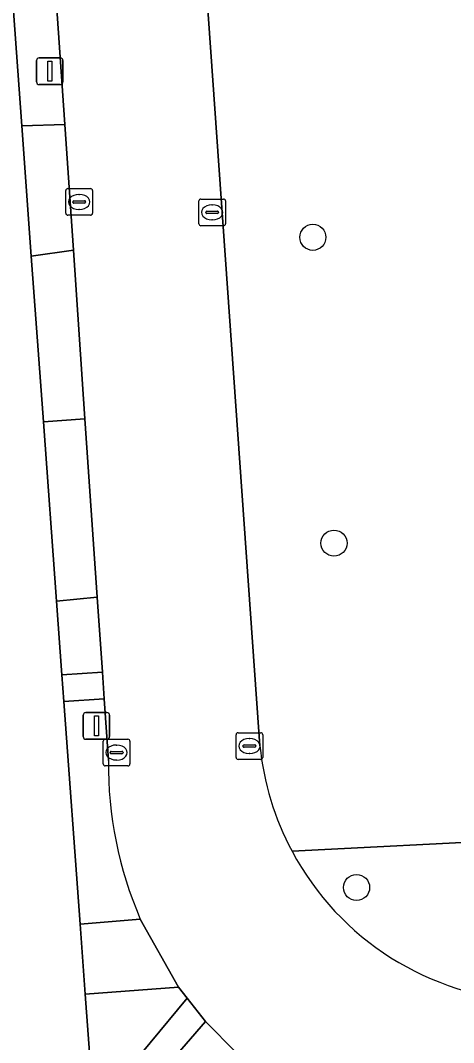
# Model space of a CAD drawing. Extents: x 157320 to 158835, y 386650 to 388491.
# Drawn here: x 158334.43 to 158350.67, y 387599.15 to 387637.46 of the extents above; entities that cross this region are included whole.
import ezdxf

# ---------------------------------------------------------------- set-up
doc = ezdxf.new("R2010")
doc.units = 0
for name, color, linetype in [('IMGEO_Boom', 7, 'Continuous'), ('IMGEO_Erf', 7, 'Continuous'), ('IMGEO_Groenvoorziening', 7, 'Continuous'), ('IMGEO_Kolk', 7, 'Continuous'), ('IMGEO_Lichtmast', 7, 'Continuous'), ('IMGEO_Rijbaan_lokaal_gesloten', 7, 'Continuous'), ('IMGEO_Voetpad_open', 7, 'Continuous')]:
    doc.layers.add(name, color=color, linetype=linetype)

msp = doc.modelspace()

# ---------------------------------------------------------------- linework, layer by layer
at = {"layer": 'IMGEO_Boom'}
for centre in [(158345.394, 387629.334), (158346.185, 387617.869), (158347.031, 387604.958)]:
    msp.add_circle(centre, 0.489, dxfattribs=at)
at = {"layer": 'IMGEO_Erf'}
msp.add_lwpolyline([(158337.054, 387598.268), (158336.857, 387600.955), (158336.666, 387603.582), (158336.057, 387611.931), (158335.984, 387612.93), (158335.782, 387615.695), (158335.291, 387622.415), (158334.837, 387628.633), (158334.481, 387633.519), (158333.602, 387645.558), (158333.388, 387648.487), (158332.588, 387660.154), (158332.477, 387661.777), (158332.192, 387665.493), (158331.368, 387676.262), (158331.219, 387678.201), (158329.008, 387681.039), (158328.107, 387693.555), (158327.618, 387700.261), (158326.979, 387709.189), (158326.795, 387711.731), (158326.431, 387716.785), (158323.269, 387716.806), (158254.131, 387717.274)], dxfattribs=at)
at = {"layer": 'IMGEO_Groenvoorziening'}
for points in [[(158354.008, 387650.56), (158351.207, 387650.086), (158348.172, 387649.572), (158344.172, 387638.475), (158341.444, 387638.046), (158343.408, 387610.272)], [(158344.613, 387606.318), (158352.956, 387606.75), (158353.054, 387604.14), (158361.687, 387604.479), (158361.695, 387606.767), (158376.563, 387606.715), (158378.917, 387615.412), (158380.518, 387616.6), (158354.008, 387650.56)], [(158384.42, 387613.922), (158382.901, 387615.87), (158381.748, 387615.025), (158380.518, 387616.6), (158378.917, 387615.412), (158376.563, 387606.715), (158361.695, 387606.767), (158361.687, 387604.479), (158353.054, 387604.14), (158352.956, 387606.75), (158344.613, 387606.318)], [(158337.733, 387609.715), (158337.574, 387612.035), (158336.057, 387611.931), (158336.666, 387603.582), (158338.926, 387603.777)]]:
    msp.add_lwpolyline(points, dxfattribs=at)
for points in [[(158336.095, 387633.557), (158335.263, 387645.66), (158333.602, 387645.558), (158334.481, 387633.519)], [(158336.852, 387622.532), (158336.418, 387628.854), (158334.837, 387628.633), (158335.291, 387622.415)], [(158337.505, 387613.034), (158337.312, 387615.837), (158335.782, 387615.695), (158335.984, 387612.93)], [(158340.681, 387600.807), (158340.356, 387601.22), (158336.857, 387600.955), (158337.054, 387598.268), (158337.909, 387597.459)], [(158342.537, 387598.757), (158341.372, 387599.931), (158338.637, 387596.77), (158339.768, 387595.7)]]:
    msp.add_lwpolyline(points, close=True, dxfattribs=at)
for centre, radius, start, end in [((158353.965, 387611.329), 10.61, 185.7157, 208.182), ((158352.232, 387609.539), 14.5, 179.3047, 203.4153), ((158354.013, 387611.333), 10.654, 208.0788, 267.3466)]:
    msp.add_arc(centre, radius, start, end, dxfattribs=at)
at = {"layer": 'IMGEO_Kolk'}
for p, q in [((158336.208, 387631.161), (158337.06, 387631.161)), ((158336.133, 387630.235), (158336.133, 387631.087)), ((158336.621, 387630.941), (158336.646, 387630.941)), ((158337.134, 387631.087), (158337.134, 387630.235)), ((158341.194, 387630.769), (158342.046, 387630.769)), ((158336.392, 387630.655), (158336.392, 387630.667)), ((158336.83, 387630.618), (158336.432, 387630.618)), ((158336.435, 387630.704), (158336.833, 387630.704)), ((158336.644, 387630.381), (158336.619, 387630.381)), ((158336.876, 387630.667), (158336.876, 387630.655)), ((158341.119, 387629.843), (158341.119, 387630.695)), ((158341.607, 387630.549), (158341.632, 387630.549)), ((158342.12, 387630.695), (158342.12, 387629.843)), ((158337.06, 387630.161), (158336.208, 387630.161)), ((158341.378, 387630.263), (158341.378, 387630.275)), ((158341.816, 387630.226), (158341.418, 387630.226)), ((158341.421, 387630.312), (158341.819, 387630.312)), ((158341.63, 387629.989), (158341.605, 387629.989)), ((158341.862, 387630.275), (158341.862, 387630.263)), ((158342.046, 387629.769), (158341.194, 387629.769)), ((158337.536, 387609.592), (158337.536, 387610.444)), ((158337.611, 387610.518), (158338.463, 387610.518)), ((158338.537, 387610.444), (158338.537, 387609.592)), ((158342.515, 387609.835), (158342.515, 387610.687)), ((158342.59, 387610.761), (158343.442, 387610.761)), ((158343.003, 387610.541), (158343.028, 387610.541)), ((158343.516, 387610.687), (158343.516, 387609.835)), ((158337.838, 387610.061), (158338.236, 387610.061)), ((158338.024, 387610.298), (158338.049, 387610.298)), ((158342.774, 387610.255), (158342.774, 387610.267)), ((158343.212, 387610.218), (158342.814, 387610.218)), ((158342.817, 387610.304), (158343.215, 387610.304)), ((158343.258, 387610.267), (158343.258, 387610.255)), ((158337.795, 387610.012), (158337.795, 387610.024)), ((158338.233, 387609.975), (158337.835, 387609.975)), ((158338.047, 387609.738), (158338.022, 387609.738)), ((158338.279, 387610.024), (158338.279, 387610.012)), ((158343.442, 387609.761), (158342.59, 387609.761)), ((158343.026, 387609.981), (158343.001, 387609.981)), ((158338.463, 387609.518), (158337.611, 387609.518))]:
    msp.add_line(p, q, dxfattribs=at)
for points in [[(158336.208, 387631.161), (158337.06, 387631.161)], [(158336.133, 387630.235), (158336.133, 387631.087)], [(158337.134, 387631.087), (158337.134, 387630.235)], [(158341.194, 387630.769), (158342.046, 387630.769)], [(158341.119, 387629.843), (158341.119, 387630.695)], [(158342.12, 387630.695), (158342.12, 387629.843)], [(158337.06, 387630.161), (158336.208, 387630.161)], [(158342.046, 387629.769), (158341.194, 387629.769)], [(158337.536, 387609.592), (158337.536, 387610.444)], [(158337.611, 387610.518), (158338.463, 387610.518)], [(158338.537, 387610.444), (158338.537, 387609.592)], [(158342.515, 387609.835), (158342.515, 387610.687)], [(158342.59, 387610.761), (158343.442, 387610.761)], [(158343.516, 387610.687), (158343.516, 387609.835)], [(158343.442, 387609.761), (158342.59, 387609.761)], [(158338.463, 387609.518), (158337.611, 387609.518)]]:
    msp.add_lwpolyline(points, dxfattribs=at)
for centre, radius, start, end in [((158336.21, 387631.085), 0.0765, 91.552, 178.448), ((158336.21, 387631.085), 0.0765, 91.552, 178.448), ((158337.058, 387631.085), 0.0765, 1.552, 88.448), ((158337.058, 387631.085), 0.0765, 1.552, 88.448), ((158341.196, 387630.693), 0.0765, 91.552, 178.448), ((158341.196, 387630.693), 0.0765, 91.552, 178.448), ((158342.044, 387630.693), 0.0765, 1.552, 88.448), ((158342.044, 387630.693), 0.0765, 1.552, 88.448), ((158336.432, 387630.664), 0.0403, 85.8775, 175.7526), ((158336.429, 387630.654), 0.0366, 178.938, 274.7102), ((158336.833, 387630.661), 0.043, 264.8664, 352.4533), ((158336.837, 387630.666), 0.0386, 1.7309, 96.639), ((158336.21, 387630.237), 0.0765, 181.552, 268.448), ((158336.21, 387630.237), 0.0765, 181.552, 268.448), ((158337.058, 387630.237), 0.0765, 271.552, 358.448), ((158337.058, 387630.237), 0.0765, 271.552, 358.448), ((158341.418, 387630.272), 0.0403, 85.8775, 175.7526), ((158341.415, 387630.262), 0.0366, 178.938, 274.7102), ((158341.819, 387630.269), 0.043, 264.8664, 352.4533), ((158341.823, 387630.274), 0.0386, 1.7309, 96.639), ((158341.196, 387629.845), 0.0765, 181.552, 268.448), ((158341.196, 387629.845), 0.0765, 181.552, 268.448), ((158342.044, 387629.845), 0.0765, 271.552, 358.448), ((158342.044, 387629.845), 0.0765, 271.552, 358.448), ((158337.613, 387610.442), 0.0765, 91.552, 178.448), ((158337.613, 387610.442), 0.0765, 91.552, 178.448), ((158338.461, 387610.442), 0.0765, 1.552, 88.448), ((158338.461, 387610.442), 0.0765, 1.552, 88.448), ((158342.592, 387610.685), 0.0765, 91.552, 178.448), ((158342.592, 387610.685), 0.0765, 91.552, 178.448), ((158343.44, 387610.685), 0.0765, 1.552, 88.448), ((158343.44, 387610.685), 0.0765, 1.552, 88.448), ((158337.835, 387610.021), 0.0403, 85.8775, 175.7526), ((158338.24, 387610.023), 0.0386, 1.7309, 96.639), ((158342.814, 387610.264), 0.0403, 85.8775, 175.7526), ((158342.811, 387610.254), 0.0366, 178.938, 274.7102), ((158343.215, 387610.261), 0.043, 264.8664, 352.4533), ((158343.219, 387610.266), 0.0386, 1.7309, 96.639), ((158337.832, 387610.011), 0.0366, 178.938, 274.7102), ((158338.236, 387610.018), 0.043, 264.8664, 352.4533), ((158342.592, 387609.837), 0.0765, 181.552, 268.448), ((158342.592, 387609.837), 0.0765, 181.552, 268.448), ((158343.44, 387609.837), 0.0765, 271.552, 358.448), ((158343.44, 387609.837), 0.0765, 271.552, 358.448), ((158337.613, 387609.594), 0.0765, 181.552, 268.448), ((158337.613, 387609.594), 0.0765, 181.552, 268.448), ((158338.461, 387609.594), 0.0765, 271.552, 358.448), ((158338.461, 387609.594), 0.0765, 271.552, 358.448)]:
    msp.add_arc(centre, radius, start, end, dxfattribs=at)
for centre, major_axis, ratio, start_param, end_param in [((158336.62, 387630.661), (-0.387, 0.002), 0.722429, 4.712389, 7.853982), ((158336.645, 387630.661), (-0.39, 0.002), 0.717154, 1.570796, 4.712389), ((158341.606, 387630.269), (-0.387, 0.002), 0.722429, 4.712389, 7.853982), ((158341.631, 387630.269), (-0.39, 0.002), 0.717154, 1.570796, 4.712389), ((158343.002, 387610.261), (-0.387, 0.002), 0.722429, 4.712389, 7.853982), ((158343.027, 387610.261), (-0.39, 0.002), 0.717154, 1.570796, 4.712389), ((158338.023, 387610.018), (-0.387, 0.002), 0.722429, 4.712389, 7.853982), ((158338.048, 387610.018), (-0.39, 0.002), 0.717154, 1.570796, 4.712389)]:
    msp.add_ellipse(centre, major_axis=major_axis, ratio=ratio, start_param=start_param, end_param=end_param, dxfattribs=at)
at = {"layer": 'IMGEO_Lichtmast'}
for p, q in [((158335.036, 387635.159), (158335.036, 387635.959)), ((158335.036, 387635.959), (158335.036, 387635.159)), ((158335.136, 387636.059), (158335.926, 387636.059)), ((158335.926, 387636.059), (158335.136, 387636.059)), ((158336.026, 387635.959), (158336.026, 387635.159)), ((158336.026, 387635.159), (158336.026, 387635.959)), ((158335.926, 387635.059), (158335.136, 387635.059)), ((158335.136, 387635.059), (158335.926, 387635.059)), ((158336.784, 387610.615), (158336.784, 387611.415)), ((158336.784, 387611.415), (158336.784, 387610.615)), ((158336.884, 387611.515), (158337.674, 387611.515)), ((158337.674, 387611.515), (158336.884, 387611.515)), ((158337.774, 387611.415), (158337.774, 387610.615)), ((158337.774, 387610.615), (158337.774, 387611.415)), ((158337.674, 387610.515), (158336.884, 387610.515)), ((158336.884, 387610.515), (158337.674, 387610.515))]:
    msp.add_line(p, q, dxfattribs=at)
for points in [[(158335.456, 387635.934), (158335.606, 387635.934), (158335.606, 387635.184), (158335.456, 387635.184), (158335.456, 387635.934)], [(158337.204, 387611.39), (158337.354, 387611.39), (158337.354, 387610.64), (158337.204, 387610.64), (158337.204, 387611.39)]]:
    msp.add_lwpolyline(points, dxfattribs=at)
for centre, start, end in [((158335.136, 387635.959), 90, 180), ((158335.136, 387635.959), 90, 180), ((158335.926, 387635.959), 0, 90), ((158335.926, 387635.959), 360, 90), ((158335.136, 387635.159), 180, 270), ((158335.136, 387635.159), 180, 270), ((158335.926, 387635.159), 270, 0), ((158335.926, 387635.159), 270, 0), ((158336.884, 387611.415), 90, 180), ((158336.884, 387611.415), 90, 180), ((158337.674, 387611.415), 0, 90), ((158337.674, 387611.415), 360, 90), ((158336.884, 387610.615), 180, 270), ((158336.884, 387610.615), 180, 270), ((158337.674, 387610.615), 270, 0), ((158337.674, 387610.615), 270, 0)]:
    msp.add_arc(centre, 0.1, start, end, dxfattribs=at)
at = {"layer": 'IMGEO_Rijbaan_lokaal_gesloten'}
for points in [[(158343.408, 387610.272), (158341.444, 387638.046), (158340.861, 387646.296), (158340.441, 387652.239), (158340.085, 387652.232), (158335.2, 387651.8), (158334.844, 387651.756), (158335.058, 387648.641), (158335.263, 387645.66), (158336.095, 387633.557), (158336.418, 387628.854), (158336.852, 387622.532), (158337.312, 387615.837), (158337.505, 387613.034), (158337.574, 387612.035), (158337.733, 387609.715)], [(158338.926, 387603.777), (158340.356, 387601.22), (158340.681, 387600.807), (158341.372, 387599.931), (158342.537, 387598.757), (158343.995, 387597.607), (158345.587, 387596.652), (158348.265, 387595.594), (158349.909, 387595.229), (158351.584, 387595.056), (158353.556, 387595.069), (158353.52, 387600.69)]]:
    msp.add_lwpolyline(points, dxfattribs=at)
for centre, radius, start, end in [((158353.965, 387611.329), 10.61, 185.7157, 208.182), ((158352.232, 387609.539), 14.5, 179.3047, 203.4153), ((158354.013, 387611.333), 10.654, 208.0788, 267.3466)]:
    msp.add_arc(centre, radius, start, end, dxfattribs=at)
at = {"layer": 'IMGEO_Voetpad_open'}
for points in [[(158336.095, 387633.557), (158334.481, 387633.519), (158334.837, 387628.633), (158336.418, 387628.854)], [(158336.852, 387622.532), (158335.291, 387622.415), (158335.782, 387615.695), (158337.312, 387615.837)], [(158337.505, 387613.034), (158335.984, 387612.93), (158336.057, 387611.931), (158337.574, 387612.035)], [(158340.356, 387601.22), (158338.926, 387603.777), (158336.666, 387603.582), (158336.857, 387600.955)], [(158341.372, 387599.931), (158340.681, 387600.807), (158337.909, 387597.459), (158338.637, 387596.77)]]:
    msp.add_lwpolyline(points, close=True, dxfattribs=at)

doc.saveas('drawing.dxf')
